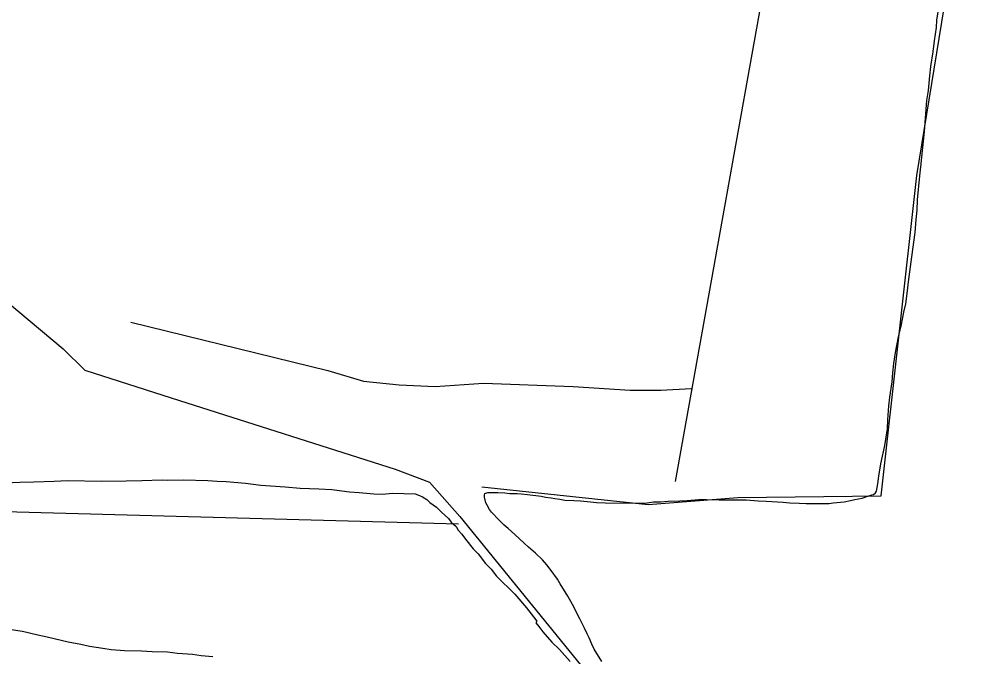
# Model space of a CAD drawing. Extents: x 3161514 to 3199414, y 831166 to 856601.
# Drawn here: x 3166730 to 3168436, y 851680 to 852805 of the extents above; entities that cross this region are included whole.
import ezdxf

# ---------------------------------------------------------------- set-up
doc = ezdxf.new("R2010")
doc.units = 0
doc.layers.add('V-SITE-VEGE', color=7, linetype='Continuous')
doc.layers.add('V-TOPO-SHOR', color=7, linetype='Continuous')

msp = doc.modelspace()

# ---------------------------------------------------------------- linework, layer by layer
at = {"layer": 'V-SITE-VEGE'}
for p, q in [((3168347.7, 852803.5), (3168350.1, 852818.1)), ((3168347.1, 852790.7), (3168347.7, 852803.5)), ((3168343.6, 852766.9), (3168347.1, 852790.7)), ((3168341.3, 852747.7), (3168343.6, 852766.9)), ((3168337.2, 852721.5), (3168341.3, 852747.7)), ((3168335.4, 852705.2), (3168337.2, 852721.5)), ((3168333, 852679.1), (3168335.4, 852705.2)), ((3168330.1, 852661.6), (3168333, 852679.1)), ((3168326, 852606.9), (3168330.1, 852661.6)), ((3168319.5, 852544.7), (3168326, 852606.9)), ((3168317.8, 852529), (3168319.5, 852544.7)), ((3168313.7, 852486.5), (3168317.8, 852529)), ((3168313.1, 852467.9), (3168313.7, 852486.5)), ((3168311.3, 852451.6), (3168313.1, 852467.9)), ((3168309.5, 852428.9), (3168311.3, 852451.6)), ((3168303.7, 852385.9), (3168309.5, 852428.9)), ((3168297.8, 852341.7), (3168303.7, 852385.9)), ((3168296, 852326), (3168297.8, 852341.7)), ((3168293.1, 852302.7), (3168296, 852326)), ((3168289.6, 852288.2), (3168293.1, 852302.7)), ((3168284.9, 852263.2), (3168289.6, 852288.2)), ((3168280.2, 852244.6), (3168284.9, 852263.2)), ((3168275, 852216.6), (3168280.2, 852244.6)), ((3168272.1, 852197.4), (3168275, 852216.6)), ((3168270.3, 852181.2), (3168272.1, 852197.4)), ((3168269.1, 852164.9), (3168270.3, 852181.2)), ((3168265, 852138.1), (3168269.1, 852164.9)), ((3168263.3, 852123), (3168265, 852138.1)), ((3168261.5, 852098), (3168263.3, 852123)), ((3168260.9, 852082.3), (3168261.5, 852098)), ((3168256.2, 852052.6), (3168260.9, 852082.3)), ((3168249.2, 852020.6), (3168256.2, 852052.6)), ((3168245.7, 851998.5), (3168249.2, 852020.6)), ((3166755.1, 851988.5), (3166791.2, 851989.6)), ((3166791.2, 851989.6), (3166814.7, 851991)), ((3166814.7, 851991), (3166875.3, 851989.6)), ((3166875.3, 851989.6), (3166918.3, 851990.5)), ((3166918.3, 851990.5), (3166945.7, 851990.8)), ((3166945.7, 851990.8), (3166981.8, 851991.9)), ((3166981.8, 851991.9), (3166991.6, 851991.6)), ((3166991.6, 851991.6), (3167019, 851992)), ((3167019, 851992), (3167062, 851990.9)), ((3167062, 851990.9), (3167078.5, 851989.5)), ((3167078.5, 851989.5), (3167094.2, 851989.2)), ((3168243.9, 851985.1), (3168245.7, 851998.5)), ((3166690.5, 851986.2), (3166730.6, 851988.2)), ((3166730.6, 851988.2), (3166755.1, 851988.5)), ((3167094.2, 851989.2), (3167128.3, 851986.4)), ((3167128.3, 851986.4), (3167155.6, 851982.8)), ((3167155.6, 851982.8), (3167198.5, 851979.8)), ((3167198.5, 851979.8), (3167224.8, 851977.2)), ((3167224.8, 851977.2), (3167258, 851976.4)), ((3167258, 851976.4), (3167280.5, 851974.9)), ((3167280.5, 851974.9), (3167311.7, 851971.2)), ((3168239.8, 851968.9), (3168241.6, 851972.3)), ((3168241.6, 851972.3), (3168243.9, 851985.1)), ((3167311.7, 851971.2), (3167329.2, 851969.8)), ((3167329.2, 851969.8), (3167354.6, 851967.3)), ((3167354.6, 851967.3), (3167370.2, 851966.9)), ((3167370.2, 851966.9), (3167387.8, 851968.4)), ((3167387.8, 851968.4), (3167427.8, 851967.4)), ((3167427.8, 851967.4), (3167435.6, 851964.3)), ((3167435.6, 851964.3), (3167440.4, 851962.3)), ((3167440.4, 851962.3), (3167448.1, 851957.2)), ((3167448.1, 851957.2), (3167453.9, 851952.2)), ((3167549.9, 851965.5), (3167550.5, 851967.8)), ((3167549.9, 851961.4), (3167549.9, 851965.5)), ((3167552.2, 851951.5), (3167549.9, 851961.4)), ((3167550.5, 851967.8), (3167555.7, 851969.6)), ((3167555.7, 851969.6), (3167573.7, 851969.5)), ((3167573.7, 851969.5), (3167586, 851968.9)), ((3167586, 851968.9), (3167594.7, 851967.8)), ((3167594.7, 851967.8), (3167607.5, 851967.8)), ((3167607.5, 851967.8), (3167614.5, 851967.2)), ((3167614.5, 851967.2), (3167626.1, 851966)), ((3167626.1, 851966), (3167649.9, 851963.1)), ((3167649.9, 851963.1), (3167657.5, 851961.3)), ((3167657.5, 851961.3), (3167667.4, 851960.1)), ((3167667.4, 851960.1), (3167673.8, 851959)), ((3167673.8, 851959), (3167683.1, 851957.8)), ((3167683.1, 851957.8), (3167691.8, 851956)), ((3167691.8, 851956), (3167707.5, 851955.4)), ((3167707.5, 851955.4), (3167719.2, 851954.8)), ((3167873.9, 851954.7), (3167894.3, 851955.2)), ((3167894.3, 851955.2), (3167907.6, 851955.8)), ((3167907.6, 851955.8), (3167927.4, 851957.5)), ((3167927.4, 851957.5), (3167941.4, 851957.5)), ((3167941.4, 851957.5), (3167964.1, 851956.9)), ((3167964.1, 851956.9), (3168011.2, 851956.9)), ((3168011.2, 851956.9), (3168032.7, 851955.1)), ((3168032.7, 851955.1), (3168046.7, 851954.5)), ((3168184.5, 851953.2), (3168195.6, 851955.5)), ((3168195.6, 851955.5), (3168203.2, 851957.3)), ((3168203.2, 851957.3), (3168216, 851959.6)), ((3168216, 851959.6), (3168224.1, 851962.5)), ((3168224.1, 851962.5), (3168233.4, 851965.4)), ((3168233.4, 851965.4), (3168235.8, 851966.5)), ((3168235.8, 851966.5), (3168239.8, 851968.9)), ((3167453.9, 851952.2), (3167465.4, 851944.1)), ((3167465.4, 851944.1), (3167474, 851935.1)), ((3167554.5, 851947.4), (3167552.2, 851951.5)), ((3167558.6, 851939.9), (3167554.5, 851947.4)), ((3167562.1, 851935.2), (3167558.6, 851939.9)), ((3167719.2, 851954.8), (3167737.2, 851953.1)), ((3167737.2, 851953.1), (3167747.7, 851951.9)), ((3167747.7, 851951.9), (3167762.8, 851951.3)), ((3167762.8, 851951.3), (3167822.1, 851951.2)), ((3167822.1, 851951.2), (3167836.7, 851951.8)), ((3167836.7, 851951.8), (3167848.3, 851953)), ((3167848.3, 851953), (3167860.5, 851953.5)), ((3167860.5, 851953.5), (3167873.9, 851954.7)), ((3168046.7, 851954.5), (3168076.9, 851952.7)), ((3168076.9, 851952.7), (3168088.6, 851951.6)), ((3168088.6, 851951.6), (3168104.8, 851951)), ((3168104.8, 851951), (3168117.1, 851950.4)), ((3168117.1, 851950.4), (3168157.8, 851950.3)), ((3168157.8, 851950.3), (3168164.8, 851951.5)), ((3168164.8, 851951.5), (3168184.5, 851953.2)), ((3167474, 851935.1), (3167486.4, 851924)), ((3167486.4, 851924), (3167491.1, 851917.1)), ((3167576, 851921.2), (3167562.1, 851935.2)), ((3167584.7, 851911.9), (3167576, 851921.2)), ((3167491.1, 851917.1), (3167499.8, 851910)), ((3167499.8, 851910), (3167503.5, 851903.1)), ((3167591.7, 851906.1), (3167584.7, 851911.9)), ((3167603.3, 851895.6), (3167591.7, 851906.1)), ((3167503.5, 851903.1), (3167510.2, 851896.1)), ((3167510.2, 851896.1), (3167516.8, 851887.1)), ((3167516.8, 851887.1), (3167530.1, 851870.2)), ((3167611.5, 851888.1), (3167603.3, 851895.6)), ((3167620.2, 851880.5), (3167611.5, 851888.1)), ((3167530.1, 851870.2), (3167538.6, 851861.2)), ((3167627.7, 851873.5), (3167620.2, 851880.5)), ((3167640, 851862.4), (3167627.7, 851873.5)), ((3167538.6, 851861.2), (3167551.9, 851844.3)), ((3167652.2, 851850.8), (3167640, 851862.4)), ((3167551.9, 851844.3), (3167561.5, 851834.3)), ((3167659.7, 851842), (3167652.2, 851850.8)), ((3167667.8, 851832.1), (3167659.7, 851842)), ((3167561.5, 851834.3), (3167570.9, 851822.3)), ((3167570.9, 851822.3), (3167603.4, 851790.3)), ((3167678.9, 851817), (3167667.8, 851832.1)), ((3167683.5, 851808.3), (3167678.9, 851817)), ((3167696.9, 851786.7), (3167683.5, 851808.3)), ((3167603.4, 851790.3), (3167624.3, 851766.3)), ((3167705, 851772.2), (3167696.9, 851786.7)), ((3167718.4, 851746.6), (3167705, 851772.2)), ((3167624.3, 851766.3), (3167636.6, 851750.4)), ((3167636.6, 851750.4), (3167642.3, 851742.4)), ((3167642.3, 851742.4), (3167640.3, 851739.5)), ((3167640.3, 851739.5), (3167646, 851733.5)), ((3167646, 851733.5), (3167652.6, 851723.6)), ((3167726.5, 851730.3), (3167718.4, 851746.6)), ((3166735, 851724.2), (3166715.5, 851727.6)), ((3166762.2, 851717.7), (3166735, 851724.2)), ((3166778.7, 851714.3), (3166762.2, 851717.7)), ((3167652.6, 851723.6), (3167668.8, 851705.6)), ((3167731.1, 851720.4), (3167726.5, 851730.3)), ((3167734.6, 851713.4), (3167731.1, 851720.4)), ((3166815.7, 851705.6), (3166778.7, 851714.3)), ((3166838, 851701.2), (3166815.7, 851705.6)), ((3166853.6, 851697.9), (3166838, 851701.2)), ((3167668.8, 851705.6), (3167682.1, 851692.6)), ((3167739.3, 851701.8), (3167734.6, 851713.4)), ((3167743.3, 851693), (3167739.3, 851701.8)), ((3166877, 851694.4), (3166853.6, 851697.9)), ((3166891.6, 851692.1), (3166877, 851694.4)), ((3166915, 851690.5), (3166891.6, 851692.1)), ((3166945.3, 851689.8), (3166915, 851690.5)), ((3166963.8, 851688.4), (3166945.3, 851689.8)), ((3166991.1, 851687.7), (3166963.8, 851688.4)), ((3167008.7, 851685.4), (3166991.1, 851687.7)), ((3167035, 851683.7), (3167008.7, 851685.4)), ((3167050.6, 851681.4), (3167035, 851683.7)), ((3167682.1, 851692.6), (3167701.2, 851671.6)), ((3167756.7, 851671.5), (3167743.3, 851693)), ((3167071.1, 851679.9), (3167050.6, 851681.4))]:
    msp.add_line(p, q, dxfattribs=at)
at = {"layer": 'V-TOPO-SHOR'}
for points in [[(3167545.1, 851979.9), (3167838.8, 851948.3), (3167996.7, 851960.9), (3168249.3, 851964.1), (3168312.4, 852529.4), (3168435.6, 853284.1)], [(3168081.9, 853082), (3167933.5, 852251.5), (3167886.1, 851989.4)], [(3166198.9, 852854.6), (3166214.1, 852786.2), (3166312.9, 852679.7), (3166472.6, 852489.7), (3166624.6, 852375.6), (3166807.1, 852223.6), (3166845.1, 852185.6), (3167012.4, 852132.3), (3167392.5, 852010.7), (3167453.3, 851987.9), (3167506.5, 851927.1), (3168168, 851113.6), (3168206, 851030), (3168206, 850946.3), (3168190.8, 850779.1), (3168168, 850566.2), (3168358, 850353.4), (3168426.4, 850018.8)], [(3166926.1, 852270.4), (3167273.5, 852185.1), (3167336.6, 852166.2), (3167399.8, 852159.9), (3167463, 852156.7), (3167548.2, 852163), (3167706.1, 852156.7), (3167807.2, 852150.4), (3167860.9, 852150.4), (3167914.5, 852153.6)], [(3167504, 851913.6), (3166010.3, 851954.6), (3165754.5, 851951.5)]]:
    msp.add_lwpolyline(points, dxfattribs=at)

doc.saveas('drawing.dxf')
